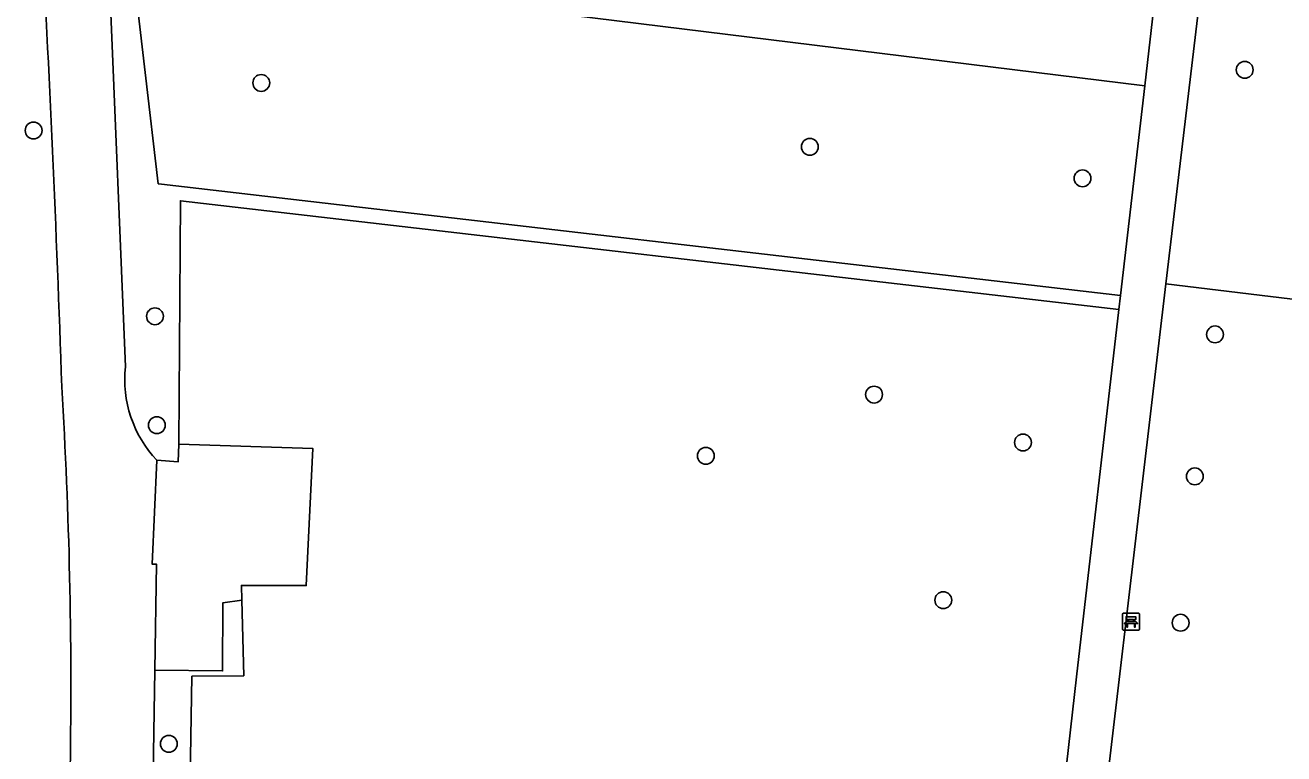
# Model space of a CAD drawing. Extents: x 157445 to 158888, y 383061 to 384688.
# Drawn here: x 157865 to 157938.2, y 384102.1 to 384144.4 of the extents above; entities that cross this region are included whole.
import ezdxf

# ---------------------------------------------------------------- set-up
doc = ezdxf.new("R2010")
doc.units = 0
for name, color, linetype in [('IMGEO_Bank', 7, 'Continuous'), ('IMGEO_Berm_groen', 7, 'Continuous'), ('IMGEO_Boom', 7, 'Continuous'), ('IMGEO_Groenvoorziening', 7, 'Continuous'), ('IMGEO_Hek', 7, 'Continuous'), ('IMGEO_Loofbos', 7, 'Continuous'), ('IMGEO_Muur', 7, 'Continuous'), ('IMGEO_Rijbaan_lokaal_gesloten', 7, 'Continuous'), ('IMGEO_Terreindeel_gesloten', 7, 'Continuous'), ('IMGEO_Voetpad_halfverhard', 7, 'Continuous')]:
    doc.layers.add(name, color=color, linetype=linetype)

msp = doc.modelspace()

# ---------------------------------------------------------------- linework, layer by layer
at = {"layer": 'IMGEO_Bank'}
for p, q in [((157928.808, 384109.331), (157928.808, 384110.172)), ((157928.808, 384110.172), (157928.808, 384109.331)), ((157928.883, 384110.256), (157929.724, 384110.256)), ((157929.724, 384110.256), (157928.883, 384110.256)), ((157929.505, 384109.654), (157929.112, 384109.654)), ((157929.117, 384109.762), (157929.117, 384109.868)), ((157929.161, 384109.868), (157929.161, 384109.762)), ((157929.449, 384109.874), (157929.167, 384109.874)), ((157929.167, 384109.756), (157929.449, 384109.756)), ((157929.455, 384109.762), (157929.455, 384109.868)), ((157929.499, 384109.868), (157929.499, 384109.762)), ((157929.808, 384110.181), (157929.808, 384109.34)), ((157929.808, 384109.34), (157929.808, 384110.181)), ((157929.733, 384109.256), (157928.892, 384109.256)), ((157928.892, 384109.256), (157929.733, 384109.256))]:
    msp.add_line(p, q, dxfattribs=at)
for points in [[(157929.055, 384109.654), (157928.913, 384109.654), (157929.025, 384109.756), (157929.111, 384109.756)], [(157929.111, 384109.874), (157929.025, 384109.874), (157929.025, 384110.035), (157929.588, 384110.035), (157929.588, 384109.874), (157929.505, 384109.874)], [(157929.105, 384109.647), (157929.105, 384109.44), (157929.062, 384109.44), (157929.062, 384109.647)], [(157929.505, 384109.756), (157929.588, 384109.756), (157929.7, 384109.654), (157929.561, 384109.654)], [(157929.555, 384109.647), (157929.555, 384109.44), (157929.511, 384109.44), (157929.511, 384109.647)]]:
    msp.add_lwpolyline(points, dxfattribs=at)
for centre, radius, start, end in [((157928.886, 384110.178), 0.0779, 92.4484, 184.28452), ((157928.886, 384110.178), 0.0779, 92.4484, 184.28452), ((157929.055, 384109.647), 0.00671, 2.89567, 87.10433), ((157929.112, 384109.647), 0.00671, 92.89567, 177.10433), ((157929.11, 384109.867), 0.00671, 2.89567, 87.10433), ((157929.11, 384109.763), 0.00671, 272.89567, 357.10433), ((157929.167, 384109.867), 0.00671, 92.89567, 177.10433), ((157929.167, 384109.763), 0.00671, 182.89567, 267.10433), ((157929.449, 384109.867), 0.00671, 2.89567, 87.10433), ((157929.449, 384109.763), 0.00671, 272.89567, 357.10433), ((157929.506, 384109.867), 0.00671, 92.89567, 177.10433), ((157929.506, 384109.763), 0.00671, 182.89567, 267.10433), ((157929.504, 384109.647), 0.00671, 2.89567, 87.10433), ((157929.561, 384109.647), 0.00671, 92.89567, 177.10433), ((157929.73, 384110.178), 0.0779, 2.4484, 94.28452), ((157929.73, 384110.178), 0.0779, 2.4484, 94.28452), ((157928.886, 384109.334), 0.0779, 182.4484, 274.28452), ((157928.886, 384109.334), 0.0779, 182.4484, 274.28452), ((157929.73, 384109.334), 0.0779, 272.4484, 4.28452), ((157929.73, 384109.334), 0.0779, 272.4484, 4.28452)]:
    msp.add_arc(centre, radius, start, end, dxfattribs=at)
at = {"layer": 'IMGEO_Berm_groen'}
msp.add_lwpolyline([(157873.946, 384059.502), (157874.732, 384106.581), (157877.751, 384106.612), (157877.638, 384110.998), (157876.533, 384110.857), (157876.513, 384106.892), (157872.577, 384106.928), (157872.093, 384076.857)], dxfattribs=at)
for centre, radius, start, end in [((156721.446, 384085.699), 1146.342, 1.88403, 3.255281), ((157580.697, 384105.971), 287.001, 359.06851, 3.47905)]:
    msp.add_arc(centre, radius, start, end, dxfattribs=at)
at = {"layer": 'IMGEO_Boom'}
for centre in [(157935.916, 384141.81), (157878.765, 384141.05), (157865.534, 384138.287), (157910.646, 384137.338), (157926.491, 384135.508), (157872.587, 384127.494), (157934.19, 384126.442), (157914.376, 384122.945), (157872.7, 384121.166), (157923.03, 384120.16), (157904.597, 384119.387), (157933.019, 384118.194), (157918.4, 384111.007), (157932.191, 384109.691), (157873.393, 384102.658)]:
    msp.add_circle(centre, 0.489, dxfattribs=at)
at = {"layer": 'IMGEO_Groenvoorziening'}
for points in [[(157871.268, 384148.152), (157870.008, 384158.968), (157869.993, 384159.076), (157869.357, 384159.148), (157869.451, 384157.909), (157869.333, 384157.718), (157869.955, 384146.503), (157870.871, 384124.561)], [(157872.699, 384119.127), (157873.942, 384119.044), (157873.972, 384120.07), (157874.065, 384134.206), (157928.605, 384127.884), (157928.7, 384128.709), (157872.971, 384135.169), (157872.777, 384135.192), (157871.268, 384148.152)], [(157911.548, 384054.504), (157909.226, 384059.341), (157906.261, 384065.379), (157911.699, 384077.222), (157923.113, 384082.077), (157920.069, 384089.386), (157924.159, 384091.104), (157920.917, 384098.341), (157925.439, 384100.398), (157926.148, 384106.55), (157928.605, 384127.884), (157874.065, 384134.206), (157873.972, 384120.07), (157881.758, 384119.818), (157881.383, 384111.852), (157877.616, 384111.855), (157877.638, 384110.998), (157877.751, 384106.612), (157874.732, 384106.581), (157873.946, 384059.502), (157867.193, 383990.902)], [(158036.074, 384116.813), (158000, 384121.076), (157931.327, 384129.374), (157916.073, 384000), (157915.798, 383997.668), (157924.343, 383997.012), (157919.343, 383957.119), (157923.105, 383956.493)]]:
    msp.add_lwpolyline(points, dxfattribs=at)
msp.add_arc((157877.646, 384123.816), 6.816, 173.72141, 223.46451, dxfattribs=at)
at = {"layer": 'IMGEO_Hek'}
for points in [[(157873.972, 384120.07), (157874.065, 384134.206), (157928.605, 384127.884)], [(157877.638, 384110.998), (157877.616, 384111.855)], [(157865.808, 383979.204), (157867.193, 383990.902), (157873.946, 384059.502), (157874.732, 384106.581), (157877.751, 384106.612), (157877.638, 384110.998)]]:
    msp.add_lwpolyline(points, dxfattribs=at)
at = {"layer": 'IMGEO_Loofbos'}
for points in [[(157871.268, 384148.152), (157930.102, 384140.878), (157931.393, 384152.084), (157869.993, 384159.076), (157870.008, 384158.968)], [(157931.327, 384129.374), (158000, 384121.076), (158036.074, 384116.813), (158055.866, 384135.402), (158053.595, 384137.853), (158000, 384144.249), (157934.004, 384151.844)], [(157930.102, 384140.878), (157871.268, 384148.152), (157872.777, 384135.192), (157872.971, 384135.169), (157928.7, 384128.709)]]:
    msp.add_lwpolyline(points, close=True, dxfattribs=at)
at = {"layer": 'IMGEO_Muur'}
msp.add_lwpolyline([(157873.972, 384120.07), (157881.758, 384119.818), (157881.383, 384111.852), (157877.616, 384111.855)], dxfattribs=at)
at = {"layer": 'IMGEO_Rijbaan_lokaal_gesloten'}
for points in [[(157870.871, 384124.561), (157869.955, 384146.503), (157869.333, 384157.718), (157869.451, 384157.909), (157869.357, 384159.148), (157869.101, 384162.546), (157868.552, 384169.821), (157868.263, 384170.649), (157866.603, 384186.543), (157866.398, 384188.506)], [(157872.093, 384076.857), (157872.577, 384106.928), (157872.676, 384113.101), (157872.432, 384113.09), (157872.699, 384119.127)]]:
    msp.add_lwpolyline(points, dxfattribs=at)
for centre, radius, start, end in [((156721.446, 384085.699), 1146.342, 1.88403, 3.255281), ((157877.646, 384123.816), 6.816, 173.72141, 223.46451), ((157580.697, 384105.971), 287.001, 359.06851, 3.47905)]:
    msp.add_arc(centre, radius, start, end, dxfattribs=at)
at = {"layer": 'IMGEO_Terreindeel_gesloten'}
msp.add_lwpolyline([(157872.577, 384106.928), (157876.513, 384106.892), (157876.533, 384110.857), (157877.638, 384110.998), (157877.616, 384111.855), (157881.383, 384111.852), (157881.758, 384119.818), (157873.972, 384120.07), (157873.942, 384119.044), (157872.699, 384119.127), (157872.432, 384113.09), (157872.676, 384113.101)], close=True, dxfattribs=at)
at = {"layer": 'IMGEO_Voetpad_halfverhard'}
for points in [[(157931.393, 384152.084), (157930.102, 384140.878), (157928.7, 384128.709), (157928.605, 384127.884), (157926.148, 384106.55), (157925.439, 384100.398), (157920.917, 384098.341), (157924.159, 384091.104), (157920.069, 384089.386), (157923.113, 384082.077), (157911.699, 384077.222), (157906.261, 384065.379), (157909.226, 384059.341), (157911.548, 384054.504), (157918.131, 384041.21), (157913.344, 384000), (157910.308, 383973.871), (157909.291, 383965.113), (157908.549, 383958.728), (157906.043, 383959.029), (157905.68, 383956.009), (157905.657, 383955.824), (157903.261, 383936.454)], [(157923.105, 383956.493), (157919.343, 383957.119), (157911.157, 383958.48), (157915.798, 383997.668), (157916.073, 384000), (157931.327, 384129.374), (157934.004, 384151.844)]]:
    msp.add_lwpolyline(points, dxfattribs=at)

doc.saveas('drawing.dxf')
